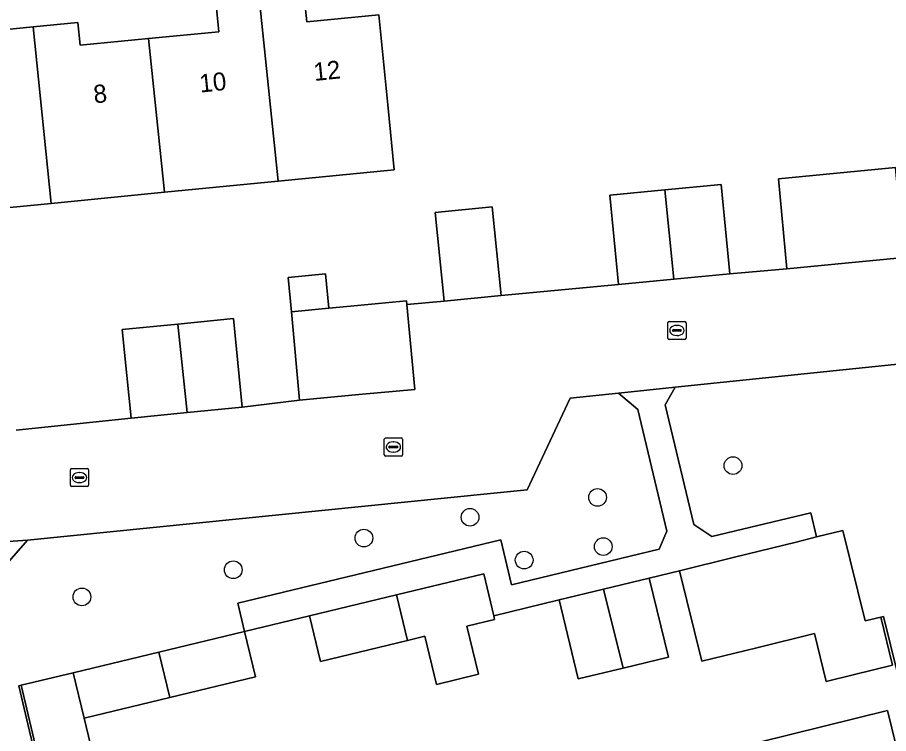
# Model space of a CAD drawing. Extents: x 158455 to 159797, y 387218 to 388672.
# Drawn here: x 159206.98 to 159255.07, y 387999.86 to 388039.41 of the extents above; entities that cross this region are included whole.
import ezdxf

# ---------------------------------------------------------------- set-up
doc = ezdxf.new("R2010")
doc.units = 0
for name, color, linetype in [('IMGEO_Boom', 7, 'Continuous'), ('IMGEO_Erf', 7, 'Continuous'), ('IMGEO_Gemengd_bos', 7, 'Continuous'), ('IMGEO_Groenvoorziening', 7, 'Continuous'), ('IMGEO_Kolk', 7, 'Continuous'), ('IMGEO_Pand', 7, 'Continuous'), ('IMGEO_Pand_nummerreeks', 7, 'Continuous'), ('IMGEO_Rijbaan_lokaal_open', 7, 'Continuous'), ('IMGEO_Voetpad_halfverhard', 7, 'Continuous'), ('IMGEO_Voetpad_open', 7, 'Continuous')]:
    doc.layers.add(name, color=color, linetype=linetype)

msp = doc.modelspace()

# ---------------------------------------------------------------- linework, layer by layer
at = {"layer": 'IMGEO_Boom'}
for centre in [(159246.485, 388014.66), (159239.007, 388012.908), (159231.968, 388011.807), (159226.106, 388010.66), (159239.324, 388010.186), (159234.956, 388009.442), (159218.894, 388008.908), (159210.54, 388007.41)]:
    msp.add_circle(centre, 0.489, dxfattribs=at)
at = {"layer": 'IMGEO_Erf'}
for points in [[(159205.423, 388038.646), (159207.856, 388038.885), (159210.323, 388039.127), (159210.446, 388037.875), (159214.225, 388038.246), (159218.106, 388038.626), (159217.979, 388039.917), (159220.366, 388040.151), (159222.836, 388040.394), (159222.957, 388039.169), (159226.935, 388039.56), (159227.423, 388034.584), (159227.775, 388030.999), (159221.366, 388030.37), (159215.097, 388029.755), (159208.837, 388029.14), (159202.547, 388028.523)], [(159206.905, 388016.626), (159213.251, 388017.28), (159212.765, 388022.17), (159215.845, 388022.476), (159218.901, 388022.78), (159219.387, 388017.89), (159222.556, 388018.28), (159222.103, 388023.162), (159221.927, 388025.057), (159223.99, 388025.249), (159224.167, 388023.354), (159225.372, 388023.466), (159228.463, 388023.753), (159228.481, 388023.561), (159230.531, 388023.747), (159230.047, 388028.647), (159233.197, 388028.959), (159233.681, 388024.058), (159240.157, 388024.668), (159239.683, 388029.591), (159242.719, 388029.884), (159245.836, 388030.184), (159246.31, 388025.261), (159249.457, 388025.536), (159248.996, 388030.505), (159252.209, 388030.811), (159255.454, 388031.12)], [(159256.359, 388000), (159254.798, 388006.329), (159254.648, 388006.293), (159255.295, 388003.636), (159253.114, 388003.105), (159251.633, 388002.745), (159250.981, 388005.388), (159247.802, 388004.603), (159244.77, 388003.855), (159243.538, 388008.854), (159241.866, 388008.447), (159242.916, 388004.084), (159240.416, 388003.482), (159237.932, 388002.884), (159236.882, 388007.247), (159233.28, 388006.363), (159233.327, 388006.168), (159231.794, 388005.799), (159232.436, 388003.135), (159230.113, 388002.575), (159229.472, 388005.24), (159228.518, 388005.01), (159223.71, 388003.852), (159223.105, 388006.362), (159219.521, 388005.499), (159220.126, 388002.989), (159215.398, 388001.85), (159210.671, 388000.712), (159211.02, 387999.263)], [(159208.133, 387998.568), (159207.179, 388002.527), (159207.055, 388002.497), (159207.654, 388000), (159213.172, 387976.995)], [(159246.157, 387998.955), (159255.009, 388001.137), (159255.73, 387998.211)]]:
    msp.add_lwpolyline(points, dxfattribs=at)
at = {"layer": 'IMGEO_Gemengd_bos'}
msp.add_lwpolyline([(159264.014, 387999.589), (159266.993, 388000), (159272.934, 388000.82), (159272.198, 388003.733), (159270.969, 388004.165), (159266.68, 388003.182), (159264.802, 388010.738), (159260.809, 388014.23), (159259.05, 388014.162), (159258.577, 388018.949), (159256.477, 388020.357), (159243.3, 388018.991), (159242.747, 388018.022), (159244.319, 388011.405), (159245.324, 388010.739), (159250.775, 388012.051), (159251.103, 388010.719), (159252.558, 388011.078), (159253.791, 388006.081), (159254.648, 388006.293), (159254.798, 388006.329), (159256.359, 388000), (159259.266, 387988.202)], dxfattribs=at)
at = {"layer": 'IMGEO_Groenvoorziening'}
msp.add_lwpolyline([(159198.554, 387998.162), (159210.268, 387976.285), (159213.172, 387976.995), (159207.654, 388000), (159207.055, 388002.497), (159207.179, 388002.527), (159210.066, 388003.222), (159214.792, 388004.36), (159219.521, 388005.499), (159219.151, 388007.073), (159233.662, 388010.567), (159234.255, 388008.073), (159242.413, 388010.038), (159242.832, 388011.035), (159241.235, 388017.754), (159240.166, 388018.666), (159237.499, 388018.389), (159235.124, 388013.327), (159233.09, 388013.122), (159207.538, 388010.547), (159198.831, 388000.6), (159198.46, 388000)], dxfattribs=at)
at = {"layer": 'IMGEO_Kolk'}
for p, q in [((159242.965, 388022.626), (159243.817, 388022.626)), ((159242.89, 388021.7), (159242.89, 388022.552)), ((159243.149, 388022.12), (159243.149, 388022.132)), ((159243.587, 388022.083), (159243.189, 388022.083)), ((159243.192, 388022.169), (159243.59, 388022.169)), ((159243.378, 388022.406), (159243.403, 388022.406)), ((159243.633, 388022.132), (159243.633, 388022.12)), ((159243.891, 388022.552), (159243.891, 388021.7)), ((159243.817, 388021.626), (159242.965, 388021.626)), ((159243.401, 388021.846), (159243.376, 388021.846)), ((159227.234, 388015.262), (159227.234, 388016.114)), ((159227.309, 388016.188), (159228.161, 388016.188)), ((159227.722, 388015.968), (159227.747, 388015.968)), ((159228.235, 388016.114), (159228.235, 388015.262)), ((159227.493, 388015.682), (159227.493, 388015.694)), ((159227.931, 388015.645), (159227.533, 388015.645)), ((159227.536, 388015.731), (159227.934, 388015.731)), ((159227.745, 388015.408), (159227.72, 388015.408)), ((159227.977, 388015.694), (159227.977, 388015.682)), ((159228.161, 388015.188), (159227.309, 388015.188)), ((159209.903, 388013.574), (159209.903, 388014.426)), ((159209.978, 388014.5), (159210.83, 388014.5)), ((159210.904, 388014.426), (159210.904, 388013.574)), ((159210.162, 388013.994), (159210.162, 388014.006)), ((159210.6, 388013.957), (159210.202, 388013.957)), ((159210.205, 388014.043), (159210.603, 388014.043)), ((159210.391, 388014.28), (159210.416, 388014.28)), ((159210.646, 388014.006), (159210.646, 388013.994)), ((159210.83, 388013.5), (159209.978, 388013.5)), ((159210.414, 388013.72), (159210.389, 388013.72))]:
    msp.add_line(p, q, dxfattribs=at)
for points in [[(159242.965, 388022.626), (159243.817, 388022.626)], [(159242.89, 388021.7), (159242.89, 388022.552)], [(159243.891, 388022.552), (159243.891, 388021.7)], [(159243.817, 388021.626), (159242.965, 388021.626)], [(159227.234, 388015.262), (159227.234, 388016.114)], [(159227.309, 388016.188), (159228.161, 388016.188)], [(159228.235, 388016.114), (159228.235, 388015.262)], [(159228.161, 388015.188), (159227.309, 388015.188)], [(159209.903, 388013.574), (159209.903, 388014.426)], [(159209.978, 388014.5), (159210.83, 388014.5)], [(159210.904, 388014.426), (159210.904, 388013.574)], [(159210.83, 388013.5), (159209.978, 388013.5)]]:
    msp.add_lwpolyline(points, dxfattribs=at)
for centre, radius, start, end in [((159242.967, 388022.55), 0.0765, 91.552, 178.448), ((159242.967, 388022.55), 0.0765, 91.552, 178.448), ((159243.815, 388022.55), 0.0765, 1.552, 88.448), ((159243.815, 388022.55), 0.0765, 1.552, 88.448), ((159243.189, 388022.129), 0.0403, 85.8775, 175.7526), ((159243.186, 388022.119), 0.0366, 178.938, 274.7102), ((159243.59, 388022.126), 0.043, 264.8664, 352.4533), ((159243.594, 388022.131), 0.0386, 1.7309, 96.639), ((159242.967, 388021.702), 0.0765, 181.552, 268.448), ((159242.967, 388021.702), 0.0765, 181.552, 268.448), ((159243.815, 388021.702), 0.0765, 271.552, 358.448), ((159243.815, 388021.702), 0.0765, 271.552, 358.448), ((159227.311, 388016.112), 0.0765, 91.552, 178.448), ((159227.311, 388016.112), 0.0765, 91.552, 178.448), ((159228.159, 388016.112), 0.0765, 1.552, 88.448), ((159228.159, 388016.112), 0.0765, 1.552, 88.448), ((159227.533, 388015.691), 0.0403, 85.8775, 175.7526), ((159227.53, 388015.681), 0.0366, 178.938, 274.7102), ((159227.934, 388015.688), 0.043, 264.8664, 352.4533), ((159227.938, 388015.693), 0.0386, 1.7309, 96.639), ((159227.311, 388015.264), 0.0765, 181.552, 268.448), ((159227.311, 388015.264), 0.0765, 181.552, 268.448), ((159228.159, 388015.264), 0.0765, 271.552, 358.448), ((159228.159, 388015.264), 0.0765, 271.552, 358.448), ((159209.98, 388014.424), 0.0765, 91.552, 178.448), ((159209.98, 388014.424), 0.0765, 91.552, 178.448), ((159210.828, 388014.424), 0.0765, 1.552, 88.448), ((159210.828, 388014.424), 0.0765, 1.552, 88.448), ((159210.202, 388014.003), 0.0403, 85.8775, 175.7526), ((159210.199, 388013.993), 0.0366, 178.938, 274.7102), ((159210.603, 388014), 0.043, 264.8664, 352.4533), ((159210.607, 388014.005), 0.0386, 1.7309, 96.639), ((159209.98, 388013.576), 0.0765, 181.552, 268.448), ((159209.98, 388013.576), 0.0765, 181.552, 268.448), ((159210.828, 388013.576), 0.0765, 271.552, 358.448), ((159210.828, 388013.576), 0.0765, 271.552, 358.448)]:
    msp.add_arc(centre, radius, start, end, dxfattribs=at)
for centre, major_axis, ratio, start_param, end_param in [((159243.377, 388022.126), (-0.387, 0.002), 0.722429, 4.712389, 7.853982), ((159243.402, 388022.126), (-0.39, 0.002), 0.717154, 1.570796, 4.712389), ((159227.721, 388015.688), (-0.387, 0.002), 0.722429, 4.712389, 7.853982), ((159227.746, 388015.688), (-0.39, 0.002), 0.717154, 1.570796, 4.712389), ((159210.39, 388014), (-0.387, 0.002), 0.722429, 4.712389, 7.853982), ((159210.415, 388014), (-0.39, 0.002), 0.717154, 1.570796, 4.712389)]:
    msp.add_ellipse(centre, major_axis=major_axis, ratio=ratio, start_param=start_param, end_param=end_param, dxfattribs=at)
at = {"layer": 'IMGEO_Pand'}
for points in [[(159220.366, 388040.151), (159221.366, 388030.37), (159227.775, 388030.999), (159227.423, 388034.584), (159226.935, 388039.56), (159222.957, 388039.169), (159222.836, 388040.394)], [(159215.097, 388029.755), (159221.366, 388030.37), (159220.366, 388040.151), (159217.979, 388039.917), (159218.106, 388038.626), (159214.225, 388038.246)], [(159215.097, 388029.755), (159214.225, 388038.246), (159210.446, 388037.875), (159210.323, 388039.127), (159207.856, 388038.885), (159208.837, 388029.14)], [(159201.706, 388036.966), (159202.547, 388028.523), (159208.837, 388029.14), (159207.856, 388038.885), (159205.423, 388038.646), (159205.551, 388037.343)], [(159248.996, 388030.505), (159249.457, 388025.536), (159252.681, 388025.843), (159255.927, 388026.152), (159255.493, 388030.708), (159255.454, 388031.12), (159252.209, 388030.811)], [(159242.719, 388029.884), (159239.683, 388029.591), (159240.157, 388024.668), (159243.212, 388024.962)], [(159242.719, 388029.884), (159243.212, 388024.962), (159246.31, 388025.261), (159245.836, 388030.184)], [(159233.681, 388024.058), (159233.197, 388028.959), (159230.047, 388028.647), (159230.531, 388023.747)], [(159221.927, 388025.057), (159222.103, 388023.162), (159224.167, 388023.354), (159223.99, 388025.249)], [(159228.481, 388023.561), (159228.463, 388023.753), (159225.372, 388023.466), (159224.167, 388023.354), (159222.103, 388023.162), (159222.556, 388018.28), (159225.827, 388018.584), (159228.918, 388018.871)], [(159216.347, 388017.588), (159219.387, 388017.89), (159218.901, 388022.78), (159215.845, 388022.476)], [(159216.347, 388017.588), (159215.845, 388022.476), (159212.765, 388022.17), (159213.251, 388017.28)], [(159252.558, 388011.078), (159251.103, 388010.719), (159249.972, 388010.44), (159246.568, 388009.601), (159243.538, 388008.854), (159244.77, 388003.855), (159247.802, 388004.603), (159250.981, 388005.388), (159251.633, 388002.745), (159253.114, 388003.105), (159255.295, 388003.636), (159254.648, 388006.293), (159253.791, 388006.081)], [(159232.722, 388008.678), (159227.912, 388007.52), (159228.518, 388005.01), (159229.472, 388005.24), (159230.113, 388002.575), (159232.436, 388003.135), (159231.794, 388005.799), (159233.327, 388006.168), (159233.28, 388006.363)], [(159239.342, 388007.839), (159240.416, 388003.482), (159242.916, 388004.084), (159241.866, 388008.447)], [(159239.342, 388007.839), (159236.882, 388007.247), (159237.932, 388002.884), (159240.416, 388003.482)], [(159228.518, 388005.01), (159227.912, 388007.52), (159223.105, 388006.362), (159223.71, 388003.852)], [(159214.792, 388004.36), (159215.398, 388001.85), (159220.126, 388002.989), (159219.521, 388005.499)], [(159210.671, 388000.712), (159215.398, 388001.85), (159214.792, 388004.36), (159210.066, 388003.222)], [(159210.671, 388000.712), (159210.066, 388003.222), (159207.179, 388002.527), (159208.133, 387998.568), (159211.02, 387999.263)], [(159249.054, 387987.09), (159253.533, 387988.194), (159252.48, 387992.464), (159256.879, 387993.55), (159255.73, 387998.211), (159255.009, 388001.137), (159246.157, 387998.955), (159246.851, 387996.023)]]:
    msp.add_lwpolyline(points, close=True, dxfattribs=at)
at = {"layer": 'IMGEO_Rijbaan_lokaal_open'}
for points in [[(159255.927, 388026.152), (159252.681, 388025.843), (159249.457, 388025.536), (159246.31, 388025.261), (159243.212, 388024.962), (159240.157, 388024.668), (159233.681, 388024.058), (159230.531, 388023.747), (159228.481, 388023.561), (159228.918, 388018.871), (159225.827, 388018.584), (159222.556, 388018.28), (159219.387, 388017.89), (159216.347, 388017.588), (159213.251, 388017.28), (159206.905, 388016.626)], [(159204.87, 388010.351), (159207.538, 388010.547), (159233.09, 388013.122), (159235.124, 388013.327), (159237.499, 388018.389), (159240.166, 388018.666), (159243.3, 388018.991), (159256.477, 388020.357)]]:
    msp.add_lwpolyline(points, dxfattribs=at)
at = {"layer": 'IMGEO_Voetpad_halfverhard'}
msp.add_lwpolyline([(159198.46, 388000), (159198.831, 388000.6), (159207.538, 388010.547), (159204.87, 388010.351), (159198.608, 388003.053), (159197.643, 388001.928)], dxfattribs=at)
at = {"layer": 'IMGEO_Voetpad_open'}
msp.add_lwpolyline([(159232.722, 388008.678), (159233.28, 388006.363), (159236.882, 388007.247), (159239.342, 388007.839), (159241.866, 388008.447), (159243.538, 388008.854), (159246.568, 388009.601), (159249.972, 388010.44), (159251.103, 388010.719), (159250.775, 388012.051), (159245.324, 388010.739), (159244.319, 388011.405), (159242.747, 388018.022), (159243.3, 388018.991), (159240.166, 388018.666), (159241.235, 388017.754), (159242.832, 388011.035), (159242.413, 388010.038), (159234.255, 388008.073), (159233.662, 388010.567), (159219.151, 388007.073), (159219.521, 388005.499), (159223.105, 388006.362), (159227.912, 388007.52)], close=True, dxfattribs=at)

# ---------------------------------------------------------------- texts
at = {"layer": 'IMGEO_Pand_nummerreeks'}
for s, p in [('12', (159223.379, 388035.901)), ('10', (159217.077, 388035.261)), ('8', (159211.228, 388034.666))]:
    msp.add_text(s, height=1, rotation=5.8058, dxfattribs=at).set_placement(p)

doc.saveas('drawing.dxf')
